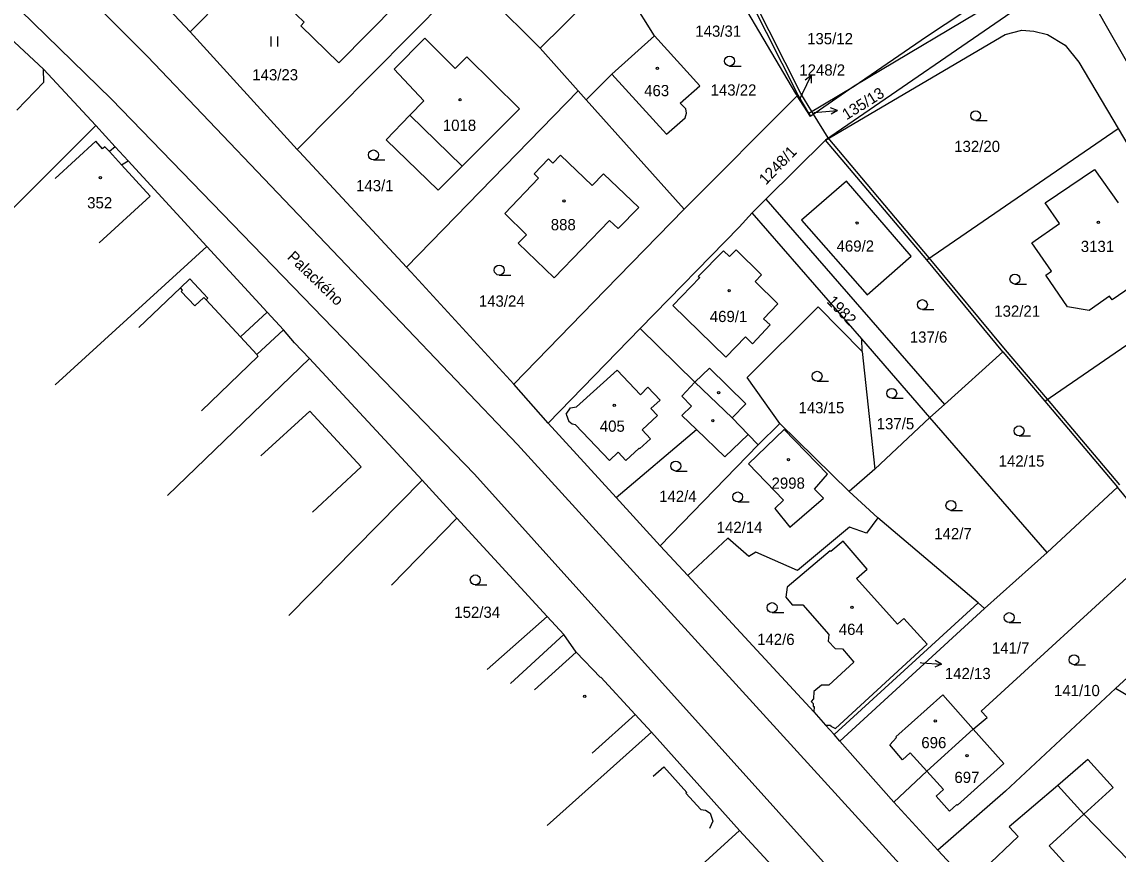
# Model space of a CAD drawing. Extents: x -866656 to -858817, y -1041816 to -1038653.
# Drawn here: x -866463.4 to -866297, y -1039292.1 to -1039165.9 of the extents above; entities that cross this region are included whole.
import ezdxf

# ---------------------------------------------------------------- set-up
doc = ezdxf.new("R2010")
doc.units = 0
for name, color, linetype in [('Hranice parcel', 7, 'Continuous'), ('Parcelní čísla', 7, 'Continuous'), ('Pop  PČ popisy', 7, 'Continuous'), ('Vnitřní kresba', 7, 'Continuous'), ('Značky budov', 7, 'Continuous'), ('Značky kultur', 7, 'Continuous')]:
    doc.layers.add(name, color=color, linetype=linetype)

msp = doc.modelspace()

# ---------------------------------------------------------------- linework, layer by layer
at = {"layer": 'Hranice parcel'}
for p, q in [((-866444.29, -1039171.1), (-866466.1, -1039149.21)), ((-866423.98, -1039153.37), (-866437.84, -1039167.37)), ((-866472.07, -1039155.8), (-866449.76, -1039177.6)), ((-866357.21, -1039157.68), (-866345.97, -1039176.74)), ((-866303.68, -1039157.87), (-866341.39, -1039183.79)), ((-866323.23, -1039166.19), (-866310.1, -1039157.45)), ((-866285.41, -1039190.05), (-866303.68, -1039157.87)), ((-866437.84, -1039167.37), (-866445.06, -1039159.64)), ((-866395.61, -1039159.01), (-866421.57, -1039185.21)), ((-866384.72, -1039169.85), (-866395.61, -1039159.01)), ((-866312.33, -1039160.86), (-866337.04, -1039175.62)), ((-866420.5, -1039165.9), (-866424.02, -1039162.58)), ((-866406.36, -1039163.09), (-866415.27, -1039172.07)), ((-866377.63, -1039162.88), (-866384.72, -1039169.85)), ((-866367.34, -1039167.96), (-866370.84, -1039162.35)), ((-866345.58, -1039176.95), (-866352.77, -1039162.68)), ((-866421.01, -1039166.43), (-866420.5, -1039165.9)), ((-866415.27, -1039172.07), (-866421.01, -1039166.43)), ((-866326.1, -1039168.08), (-866323.23, -1039166.19)), ((-866465.96, -1039167.58), (-866460.08, -1039173.01)), ((-866437.84, -1039167.37), (-866421.57, -1039185.21)), ((-866402.22, -1039168.35), (-866406.87, -1039173.05)), ((-866397.59, -1039172.91), (-866402.22, -1039168.35)), ((-866360.46, -1039175.58), (-866367.34, -1039167.96)), ((-866341.39, -1039183.79), (-866314.13, -1039167.76)), ((-866337.04, -1039175.62), (-866326.1, -1039168.08)), ((-866314.13, -1039167.76), (-866311.62, -1039167.1)), ((-866311.62, -1039167.1), (-866309.79, -1039167.25)), ((-866309.79, -1039167.25), (-866307.74, -1039167.79)), ((-866307.74, -1039167.79), (-866305.06, -1039169.4)), ((-866378.93, -1039176.31), (-866384.72, -1039169.85)), ((-866305.06, -1039169.4), (-866302.98, -1039171.95)), ((-866388.17, -1039229.96), (-866444.29, -1039171.1)), ((-866395.82, -1039171.15), (-866397.59, -1039172.91)), ((-866387.85, -1039179.04), (-866395.82, -1039171.15)), ((-866302.98, -1039171.95), (-866297.02, -1039182.02)), ((-866460.08, -1039173.01), (-866452.13, -1039181.56)), ((-866460.03, -1039175.01), (-866460.08, -1039173.01)), ((-866406.87, -1039173.05), (-866402.37, -1039177.82)), ((-866464.11, -1039179.24), (-866460.03, -1039175.01)), ((-866377.72, -1039177.66), (-866373.82, -1039173.78)), ((-866373.82, -1039173.78), (-866365.55, -1039182.88)), ((-866404.98, -1039203.06), (-866378.93, -1039176.31)), ((-866377.72, -1039177.66), (-866378.93, -1039176.31)), ((-866363.48, -1039178.21), (-866360.46, -1039175.58)), ((-866345.97, -1039176.74), (-866345.73, -1039177.1)), ((-866345.73, -1039177.1), (-866345.58, -1039176.95)), ((-866343.92, -1039179.73), (-866345.58, -1039176.95)), ((-866343.92, -1039179.73), (-866337.04, -1039175.62)), ((-866337.04, -1039175.62), (-866343.63, -1039180.16)), ((-866449.76, -1039177.6), (-866394.7, -1039234.49)), ((-866402.37, -1039177.82), (-866404.48, -1039179.99)), ((-866362.84, -1039194.25), (-866377.72, -1039177.66)), ((-866362.62, -1039179.06), (-866363.48, -1039178.21)), ((-866362.84, -1039194.25), (-866345.73, -1039177.1)), ((-866343.67, -1039180.19), (-866345.73, -1039177.1)), ((-866404.48, -1039179.99), (-866408.1, -1039183.74)), ((-866396.54, -1039187.74), (-866387.85, -1039179.04)), ((-866362.72, -1039180.4), (-866362.51, -1039179.69)), ((-866362.51, -1039179.69), (-866362.62, -1039179.06)), ((-866343.63, -1039180.16), (-866343.92, -1039179.73)), ((-866343.63, -1039180.16), (-866343.67, -1039180.19)), ((-866452.13, -1039181.56), (-866472.43, -1039201.82)), ((-866449.2, -1039184.79), (-866452.13, -1039181.56)), ((-866365.55, -1039182.88), (-866362.72, -1039180.4)), ((-866326.05, -1039201.96), (-866297.02, -1039182.02)), ((-866297.02, -1039182.02), (-866282.85, -1039205.97)), ((-866452.14, -1039183.95), (-866458.31, -1039189.6)), ((-866451.11, -1039185.1), (-866452.14, -1039183.95)), ((-866450.75, -1039184.8), (-866451.11, -1039185.1)), ((-866450.08, -1039185.54), (-866450.75, -1039184.8)), ((-866449.2, -1039184.79), (-866450.08, -1039185.54)), ((-866447.23, -1039186.94), (-866449.2, -1039184.79)), ((-866421.57, -1039185.21), (-866421.24, -1039185.58)), ((-866408.1, -1039183.74), (-866400.18, -1039191.38)), ((-866341.39, -1039183.79), (-866350.49, -1039192.76)), ((-866326.05, -1039201.96), (-866341.39, -1039183.79)), ((-866448.24, -1039187.54), (-866447.23, -1039186.94)), ((-866435.29, -1039199.92), (-866447.23, -1039186.94)), ((-866421.24, -1039185.58), (-866404.98, -1039203.06)), ((-866385.62, -1039188.91), (-866383.44, -1039186.63)), ((-866383.44, -1039186.63), (-866382.77, -1039187.27)), ((-866382.77, -1039187.27), (-866381.62, -1039186.07)), ((-866381.62, -1039186.07), (-866376.8, -1039190.67)), ((-866443.87, -1039192.31), (-866448.24, -1039187.54)), ((-866400.18, -1039191.38), (-866396.54, -1039187.74)), ((-866308.06, -1039193.3), (-866300.61, -1039188.26)), ((-866300.61, -1039188.26), (-866297.01, -1039193.33)), ((-866390.09, -1039194.92), (-866384.94, -1039189.55)), ((-866384.94, -1039189.55), (-866385.62, -1039188.91)), ((-866376.8, -1039190.67), (-866375.11, -1039188.9)), ((-866375.11, -1039188.9), (-866369.74, -1039194.01)), ((-866338.24, -1039190.03), (-866345.05, -1039195.94)), ((-866328.43, -1039201.39), (-866338.24, -1039190.03)), ((-866451.65, -1039199.36), (-866443.87, -1039192.31)), ((-866352.52, -1039194.85), (-866350.49, -1039192.76)), ((-866350.49, -1039192.76), (-866323.35, -1039223.89)), ((-866305.88, -1039196.47), (-866308.06, -1039193.3)), ((-866386.8, -1039198.17), (-866390.09, -1039194.92)), ((-866374.84, -1039206.54), (-866362.84, -1039194.25)), ((-866369.74, -1039194.01), (-866372.89, -1039197.21)), ((-866352.52, -1039194.85), (-866354.49, -1039196.98)), ((-866335.92, -1039213.96), (-866352.52, -1039194.85)), ((-866374.21, -1039195.99), (-866382.59, -1039204.7)), ((-866372.89, -1039197.21), (-866374.21, -1039195.99)), ((-866354.49, -1039196.98), (-866369.53, -1039212.39)), ((-866345.05, -1039195.94), (-866335.07, -1039207.29)), ((-866310.1, -1039199.38), (-866305.88, -1039196.47)), ((-866388.06, -1039199.43), (-866386.8, -1039198.17)), ((-866458.32, -1039220.95), (-866435.29, -1039199.92)), ((-866426.12, -1039209.89), (-866435.29, -1039199.92)), ((-866382.59, -1039204.7), (-866388.06, -1039199.43)), ((-866307.14, -1039203.68), (-866310.1, -1039199.38)), ((-866335.07, -1039207.29), (-866328.43, -1039201.39)), ((-866314.48, -1039215.92), (-866326.05, -1039201.96)), ((-866404.98, -1039203.06), (-866404.27, -1039203.82)), ((-866290.44, -1039202.86), (-866297.91, -1039208.04)), ((-866439.28, -1039206.23), (-866437.85, -1039204.84)), ((-866437.85, -1039204.84), (-866435.14, -1039207.79)), ((-866404.27, -1039203.82), (-866388.73, -1039220.82)), ((-866307.99, -1039204.28), (-866307.14, -1039203.68)), ((-866304.67, -1039209.07), (-866307.99, -1039204.28)), ((-866445.59, -1039212.21), (-866439.28, -1039206.23)), ((-866388.73, -1039220.82), (-866374.84, -1039206.54)), ((-866308.13, -1039223.41), (-866282.85, -1039205.97)), ((-866435.14, -1039207.79), (-866435.4, -1039208.02)), ((-866435.4, -1039208.02), (-866430.21, -1039213.66)), ((-866298.31, -1039207.47), (-866301.38, -1039209.64)), ((-866297.91, -1039208.04), (-866298.31, -1039207.47)), ((-866430.21, -1039213.66), (-866426.12, -1039209.89)), ((-866426.12, -1039209.89), (-866423.66, -1039212.56)), ((-866353.28, -1039219.81), (-866342.53, -1039209.11)), ((-866342.53, -1039209.11), (-866335.86, -1039215.88)), ((-866301.38, -1039209.64), (-866304.67, -1039209.07)), ((-866423.66, -1039212.56), (-866427.73, -1039216.33)), ((-866421.99, -1039214.56), (-866423.66, -1039212.56)), ((-866369.53, -1039212.39), (-866383.48, -1039226.73)), ((-866361.23, -1039220.5), (-866369.53, -1039212.39)), ((-866419.74, -1039216.91), (-866421.99, -1039214.56)), ((-866335.86, -1039215.88), (-866335.92, -1039213.96)), ((-866325.56, -1039225.88), (-866335.92, -1039213.96)), ((-866419.74, -1039216.91), (-866441.24, -1039237.74)), ((-866427.55, -1039216.63), (-866436.1, -1039224.86)), ((-866427.73, -1039216.33), (-866427.55, -1039216.63)), ((-866402.64, -1039235.38), (-866419.74, -1039216.91)), ((-866335.86, -1039215.88), (-866333.91, -1039233.72)), ((-866323.35, -1039223.89), (-866314.48, -1039215.92)), ((-866314.48, -1039215.92), (-866308.13, -1039223.41)), ((-866348.36, -1039226.8), (-866353.28, -1039219.81)), ((-866383.48, -1039226.73), (-866388.73, -1039220.82)), ((-866355.59, -1039225.95), (-866361.23, -1039220.5)), ((-866308.13, -1039223.41), (-866297.12, -1039236.43)), ((-866427.1, -1039231.68), (-866419.64, -1039224.9)), ((-866419.64, -1039224.9), (-866411.87, -1039233.37)), ((-866325.56, -1039225.88), (-866323.35, -1039223.89)), ((-866383.48, -1039226.73), (-866373.2, -1039238.03)), ((-866353.16, -1039228.47), (-866355.59, -1039225.95)), ((-866351.63, -1039230.05), (-866348.36, -1039226.8)), ((-866337.8, -1039237.09), (-866348.36, -1039226.8)), ((-866333.91, -1039233.72), (-866325.56, -1039225.88)), ((-866307.78, -1039246.34), (-866325.56, -1039225.88)), ((-866373.2, -1039238.03), (-866361.01, -1039227.69)), ((-866361.01, -1039227.69), (-866356.71, -1039231.87)), ((-866356.71, -1039231.87), (-866353.16, -1039228.47)), ((-866353.16, -1039228.47), (-866351.63, -1039230.05)), ((-866347.68, -1039227.68), (-866353.08, -1039232.91)), ((-866341.11, -1039234.48), (-866347.68, -1039227.68)), ((-866310.19, -1039315.5), (-866388.17, -1039229.96)), ((-866366.52, -1039245.37), (-866351.63, -1039230.05)), ((-866411.87, -1039233.37), (-866419.26, -1039240.22)), ((-866353.08, -1039232.91), (-866347.77, -1039238.41)), ((-866394.7, -1039234.49), (-866316.84, -1039320.96)), ((-866343.06, -1039236.76), (-866341.11, -1039234.48)), ((-866333.91, -1039233.72), (-866337.8, -1039237.09)), ((-866422.84, -1039255.94), (-866402.64, -1039235.38)), ((-866402.64, -1039235.38), (-866397.34, -1039241.14)), ((-866341.74, -1039238.14), (-866343.06, -1039236.76)), ((-866297.12, -1039236.43), (-866307.78, -1039246.34)), ((-866290.06, -1039245.01), (-866297.12, -1039236.43)), ((-866373.2, -1039238.03), (-866366.52, -1039245.37)), ((-866347.77, -1039238.41), (-866349.11, -1039239.7)), ((-866346.82, -1039242.5), (-866341.74, -1039238.14)), ((-866333.46, -1039241.08), (-866337.8, -1039237.09)), ((-866349.11, -1039239.7), (-866346.82, -1039242.5)), ((-866397.34, -1039241.14), (-866407.25, -1039251.33)), ((-866397.34, -1039241.14), (-866383.64, -1039256.09)), ((-866333.46, -1039241.08), (-866335.19, -1039243.45)), ((-866318.26, -1039253.99), (-866333.46, -1039241.08)), ((-866337.78, -1039242.54), (-866345.64, -1039249.1)), ((-866335.19, -1039243.45), (-866337.78, -1039242.54)), ((-866356.23, -1039244.18), (-866362.28, -1039249.83)), ((-866353.03, -1039246.97), (-866356.23, -1039244.18)), ((-866338.73, -1039244.65), (-866340.58, -1039246.22)), ((-866335.11, -1039248.91), (-866338.73, -1039244.65)), ((-866317.77, -1039270.45), (-866290.06, -1039245.01)), ((-866362.28, -1039249.83), (-866366.52, -1039245.37)), ((-866351.97, -1039246.33), (-866353.03, -1039246.97)), ((-866345.64, -1039249.1), (-866351.97, -1039246.33)), ((-866340.69, -1039246.09), (-866347.21, -1039251.64)), ((-866340.58, -1039246.22), (-866340.69, -1039246.09)), ((-866307.78, -1039246.34), (-866317.27, -1039254.84)), ((-866362.28, -1039249.83), (-866343.18, -1039270.52)), ((-866336.73, -1039250.29), (-866335.11, -1039248.91)), ((-866347.21, -1039251.64), (-866347.43, -1039253.15)), ((-866331.31, -1039256.35), (-866336.73, -1039250.29)), ((-866347.43, -1039253.15), (-866346.47, -1039254.31)), ((-866297.4, -1039267.02), (-866282.94, -1039253.55)), ((-866346.47, -1039254.31), (-866344.86, -1039254.31)), ((-866344.86, -1039254.31), (-866340.93, -1039258.82)), ((-866340.1, -1039273.96), (-866318.26, -1039253.99)), ((-866317.27, -1039254.84), (-866339.25, -1039274.97)), ((-866318.26, -1039253.99), (-866317.27, -1039254.84)), ((-866383.64, -1039256.09), (-866392.74, -1039264.13)), ((-866383.64, -1039256.09), (-866381.14, -1039258.81)), ((-866330.48, -1039257.26), (-866331.31, -1039256.35)), ((-866329.54, -1039256.4), (-866330.48, -1039257.26)), ((-866325.98, -1039260.29), (-866329.54, -1039256.4)), ((-866381.14, -1039258.81), (-866389.2, -1039266.25)), ((-866379.26, -1039261.48), (-866381.14, -1039258.81)), ((-866340.93, -1039258.82), (-866340.99, -1039259.82)), ((-866340.99, -1039259.82), (-866339.93, -1039260.95)), ((-866375.56, -1039265.35), (-866379.26, -1039261.48)), ((-866339.93, -1039260.95), (-866338.82, -1039260.98)), ((-866339.92, -1039273.05), (-866325.98, -1039260.29)), ((-866338.82, -1039260.98), (-866337.13, -1039263.01)), ((-866337.13, -1039263.01), (-866340.91, -1039266.5)), ((-866375.5, -1039265.29), (-866375.56, -1039265.35)), ((-866370.31, -1039270.97), (-866375.5, -1039265.29)), ((-866342.03, -1039266.48), (-866343.16, -1039267.46)), ((-866340.91, -1039266.5), (-866342.03, -1039266.48)), ((-866343.16, -1039267.46), (-866343.23, -1039268.58)), ((-866330.72, -1039274.34), (-866323.63, -1039267.98)), ((-866323.63, -1039267.98), (-866318.99, -1039273.18)), ((-866297.4, -1039267.02), (-866314.12, -1039282.59)), ((-866295.2, -1039268.3), (-866297.4, -1039267.02)), ((-866343.23, -1039268.58), (-866343.6, -1039268.99)), ((-866343.6, -1039268.99), (-866343.29, -1039269.27)), ((-866343.29, -1039269.27), (-866343.3, -1039269.74)), ((-866343.3, -1039269.74), (-866343.15, -1039269.75)), ((-866343.15, -1039269.75), (-866343.18, -1039270.52)), ((-866376.84, -1039276.8), (-866370.31, -1039270.97)), ((-866367.8, -1039273.61), (-866370.31, -1039270.97)), ((-866343.18, -1039270.52), (-866341.39, -1039272.54)), ((-866318.99, -1039273.18), (-866316.9, -1039271.41)), ((-866316.9, -1039271.41), (-866317.77, -1039270.45)), ((-866341.39, -1039272.54), (-866340.1, -1039273.96)), ((-866341.39, -1039272.54), (-866340.63, -1039272.55)), ((-866340.63, -1039272.55), (-866340.59, -1039272.7)), ((-866340.59, -1039272.7), (-866339.92, -1039273.05)), ((-866326.04, -1039279.54), (-866318.99, -1039273.18)), ((-866318.99, -1039273.18), (-866314.35, -1039278.37)), ((-866383.67, -1039287.81), (-866367.8, -1039273.61)), ((-866367.8, -1039273.61), (-866354.48, -1039288.57)), ((-866339.25, -1039274.97), (-866340.1, -1039273.96)), ((-866339.25, -1039274.97), (-866331.02, -1039284.26)), ((-866331.67, -1039275.57), (-866330.62, -1039274.45)), ((-866330.62, -1039274.45), (-866330.72, -1039274.34)), ((-866329.71, -1039277.8), (-866331.67, -1039275.57)), ((-866328.55, -1039276.76), (-866329.71, -1039277.8)), ((-866326.04, -1039279.54), (-866328.55, -1039276.76)), ((-866314.35, -1039278.37), (-866321.38, -1039284.72)), ((-866301.59, -1039277.79), (-866306.18, -1039281.72)), ((-866297.74, -1039282.01), (-866301.59, -1039277.79)), ((-866331.02, -1039284.26), (-866326.04, -1039279.54)), ((-866323.53, -1039282.33), (-866326.04, -1039279.54)), ((-866306.18, -1039281.72), (-866313.52, -1039288.01)), ((-866324.64, -1039283.34), (-866323.53, -1039282.33)), ((-866322.6, -1039285.62), (-866324.64, -1039283.34)), ((-866314.12, -1039282.59), (-866324.37, -1039291.52)), ((-866302.19, -1039286.07), (-866297.74, -1039282.01)), ((-866331.02, -1039284.26), (-866324.37, -1039291.52)), ((-866321.48, -1039284.61), (-866322.6, -1039285.62)), ((-866321.38, -1039284.72), (-866321.48, -1039284.61)), ((-866293.75, -1039294.78), (-866302.19, -1039286.07)), ((-866313.52, -1039288.01), (-866312.16, -1039289.46)), ((-866365.36, -1039298.44), (-866354.48, -1039288.57)), ((-866354.48, -1039288.57), (-866344.01, -1039299.76)), ((-866312.16, -1039289.46), (-866317.38, -1039294.43)), ((-866324.37, -1039291.52), (-866308.57, -1039308.43))]:
    msp.add_line(p, q, dxfattribs=at)
at = {"layer": 'Pop  PČ popisy'}
for p, q in [((-866344.91, -1039176.71), (-866343.59, -1039174.01)), ((-866343.59, -1039174.01), (-866344.48, -1039174.69)), ((-866343.59, -1039174.01), (-866343.58, -1039175.13)), ((-866345.33, -1039177.56), (-866344.91, -1039176.71)), ((-866343.19, -1039179.6), (-866342.59, -1039179.55)), ((-866342.59, -1039179.55), (-866339.6, -1039179.29)), ((-866339.6, -1039179.29), (-866340.64, -1039178.88)), ((-866339.6, -1039179.29), (-866340.55, -1039179.88)), ((-866327.04, -1039263.08), (-866326.8, -1039263.1)), ((-866326.8, -1039263.1), (-866323.81, -1039263.31)), ((-866323.81, -1039263.31), (-866324.84, -1039263.74)), ((-866323.81, -1039263.31), (-866324.77, -1039262.74))]:
    msp.add_line(p, q, dxfattribs=at)
at = {"layer": 'Vnitřní kresba'}
for p, q in [((-866345.14, -1039176.71), (-866352.33, -1039162.44)), ((-866373.82, -1039173.78), (-866367.34, -1039167.96)), ((-866343.5, -1039179.46), (-866345.14, -1039176.71)), ((-866404.48, -1039179.99), (-866396.54, -1039187.74)), ((-866343.22, -1039179.88), (-866343.5, -1039179.46)), ((-866341.01, -1039183.47), (-866343.22, -1039179.88)), ((-866325.67, -1039201.64), (-866341.01, -1039183.47)), ((-866448.24, -1039187.54), (-866450.08, -1039185.54)), ((-866356.87, -1039200.6), (-866360.72, -1039204.5)), ((-866355.97, -1039201.45), (-866356.87, -1039200.6)), ((-866354.98, -1039200.44), (-866355.97, -1039201.45)), ((-866351.1, -1039204.23), (-866354.98, -1039200.44)), ((-866314.1, -1039215.6), (-866325.67, -1039201.64)), ((-866360.46, -1039204.66), (-866364.6, -1039208.87)), ((-866360.72, -1039204.5), (-866360.46, -1039204.66)), ((-866352.08, -1039205.24), (-866351.1, -1039204.23)), ((-866348.63, -1039208.62), (-866352.08, -1039205.24)), ((-866438.97, -1039206.55), (-866439.28, -1039206.23)), ((-866439.18, -1039206.76), (-866438.97, -1039206.55)), ((-866437.13, -1039208.94), (-866439.18, -1039206.76)), ((-866437.13, -1039208.94), (-866435.73, -1039207.66)), ((-866435.4, -1039208.02), (-866435.73, -1039207.66)), ((-866350.82, -1039210.89), (-866348.63, -1039208.62)), ((-866364.6, -1039208.87), (-866356.53, -1039216.72)), ((-866352.49, -1039214.7), (-866349.8, -1039211.82)), ((-866349.8, -1039211.82), (-866350.82, -1039210.89)), ((-866427.73, -1039216.33), (-866430.21, -1039213.66)), ((-866356.53, -1039216.72), (-866353.54, -1039213.65)), ((-866353.54, -1039213.65), (-866352.49, -1039214.7)), ((-866307.75, -1039223.09), (-866314.1, -1039215.6)), ((-866359.01, -1039218.42), (-866361.23, -1039220.5)), ((-866353.49, -1039223.83), (-866359.01, -1039218.42)), ((-866379.21, -1039224.27), (-866373.04, -1039218.68)), ((-866373.04, -1039218.68), (-866369.49, -1039222.45)), ((-866369.49, -1039222.45), (-866368.37, -1039221.27)), ((-866368.37, -1039221.27), (-866366.5, -1039223.27)), ((-866361.23, -1039220.5), (-866363.19, -1039222.63)), ((-866366.5, -1039223.27), (-866367.9, -1039224.5)), ((-866363.19, -1039222.63), (-866361.73, -1039224.18)), ((-866296.74, -1039236.11), (-866307.75, -1039223.09)), ((-866380.76, -1039225.38), (-866380.1, -1039224.43)), ((-866380.1, -1039224.43), (-866379.21, -1039224.27)), ((-866367.9, -1039224.5), (-866366.89, -1039225.59)), ((-866361.73, -1039224.18), (-866363.21, -1039225.56)), ((-866355.59, -1039225.95), (-866353.49, -1039223.83)), ((-866380.76, -1039225.38), (-866380.38, -1039226.49)), ((-866379.87, -1039226.89), (-866380.38, -1039226.49)), ((-866379.35, -1039227), (-866379.87, -1039226.89)), ((-866366.89, -1039225.59), (-866369.23, -1039227.77)), ((-866363.21, -1039225.56), (-866361.01, -1039227.69)), ((-866374.2, -1039232.43), (-866379.35, -1039227)), ((-866369.23, -1039227.77), (-866367.99, -1039229.11)), ((-866367.99, -1039229.11), (-866369.63, -1039230.63)), ((-866372.86, -1039231.16), (-866374.2, -1039232.43)), ((-866371.7, -1039232.4), (-866372.86, -1039231.16)), ((-866369.7, -1039230.55), (-866371.7, -1039232.4)), ((-866369.63, -1039230.63), (-866369.7, -1039230.55)), ((-866379.26, -1039261.48), (-866385.58, -1039267.21)), ((-866367.58, -1039280.3), (-866365.95, -1039278.9)), ((-866365.95, -1039278.9), (-866362.47, -1039282.77)), ((-866302.19, -1039286.07), (-866306.18, -1039281.72)), ((-866362.47, -1039282.77), (-866362.59, -1039282.88)), ((-866362.59, -1039282.88), (-866360.33, -1039285.34)), ((-866360.33, -1039285.34), (-866359.64, -1039285.46)), ((-866359.64, -1039285.46), (-866358.93, -1039285.9)), ((-866358.93, -1039285.9), (-866358.5, -1039287.12)), ((-866307.47, -1039290.88), (-866302.19, -1039286.07)), ((-866358.5, -1039287.12), (-866359, -1039288.24)), ((-866302.07, -1039296.79), (-866307.47, -1039290.88))]:
    msp.add_line(p, q, dxfattribs=at)
at = {"layer": 'Značky budov'}
for centre in [(-866366.92, -1039172.92), (-866396.87, -1039177.68), (-866451.45, -1039189.49), (-866381.1, -1039193.01), (-866336.61, -1039196.38), (-866299.99, -1039196.29), (-866356.03, -1039206.62), (-866357.64, -1039222.11), (-866373.47, -1039224.03), (-866358.51, -1039226.37), (-866347.03, -1039232.28), (-866337.41, -1039254.67), (-866377.95, -1039268.21), (-866324.76, -1039271.91), (-866319.94, -1039277.18)]:
    msp.add_circle(centre, 0.175, dxfattribs=at)
at = {"layer": 'Značky kultur'}
for p, q in [((-866425.54, -1039169.59), (-866425.54, -1039168.09)), ((-866424.54, -1039169.59), (-866424.54, -1039168.09)), ((-866355.98, -1039172.55), (-866354.23, -1039172.55)), ((-866318.62, -1039180.83), (-866316.87, -1039180.83)), ((-866410.01, -1039186.79), (-866408.26, -1039186.79)), ((-866390.93, -1039204.27), (-866389.18, -1039204.27)), ((-866312.67, -1039205.63), (-866310.92, -1039205.63)), ((-866326.71, -1039209.5), (-866324.96, -1039209.5)), ((-866342.69, -1039220.37), (-866340.94, -1039220.37)), ((-866331.36, -1039222.97), (-866329.61, -1039222.97)), ((-866312.04, -1039228.66), (-866310.29, -1039228.66)), ((-866364.13, -1039234), (-866362.38, -1039234)), ((-866354.74, -1039238.68), (-866352.99, -1039238.68)), ((-866322.38, -1039239.97), (-866320.63, -1039239.97)), ((-866394.56, -1039251.27), (-866392.81, -1039251.27)), ((-866349.51, -1039255.47), (-866347.76, -1039255.47)), ((-866313.54, -1039256.99), (-866311.79, -1039256.99)), ((-866303.7, -1039263.39), (-866301.95, -1039263.39))]:
    msp.add_line(p, q, dxfattribs=at)
for centre in [(-866355.98, -1039171.8), (-866318.62, -1039180.08), (-866410.01, -1039186.04), (-866390.93, -1039203.52), (-866312.67, -1039204.88), (-866326.71, -1039208.75), (-866342.69, -1039219.62), (-866331.36, -1039222.22), (-866312.04, -1039227.91), (-866364.13, -1039233.25), (-866354.74, -1039237.93), (-866322.38, -1039239.22), (-866394.56, -1039250.52), (-866349.51, -1039254.72), (-866313.54, -1039256.24), (-866303.7, -1039262.64)]:
    msp.add_circle(centre, 0.75, dxfattribs=at)

# ---------------------------------------------------------------- texts
at = {"layer": 'Parcelní čísla'}
for s, p in [('143/31', (-866361.17, -1039168.11)), ('135/12', (-866344.2, -1039169.25)), ('143/23', (-866428.4, -1039174.73)), ('1248/2', (-866345.39, -1039174.01)), ('143/22', (-866358.85, -1039177.04)), ('463', (-866368.93, -1039177.13)), ('1018', (-866399.48, -1039182.39)), ('132/20', (-866321.88, -1039185.6)), ('143/1', (-866412.65, -1039191.55)), ('352', (-866453.45, -1039194.15)), ('888', (-866383.1, -1039197.47)), ('469/2', (-866339.73, -1039200.72)), ('3131', (-866302.67, -1039200.77)), ('143/24', (-866394.02, -1039209.07)), ('469/1', (-866358.97, -1039211.4)), ('132/21', (-866315.8, -1039210.59)), ('137/6', (-866328.62, -1039214.53)), ('143/15', (-866345.51, -1039225.25)), ('405', (-866375.66, -1039228.04)), ('137/5', (-866333.64, -1039227.67)), ('142/15', (-866315.14, -1039233.34)), ('2998', (-866349.6, -1039236.69)), ('142/4', (-866366.66, -1039238.69)), ('142/14', (-866357.93, -1039243.4)), ('142/7', (-866324.91, -1039244.35)), ('152/34', (-866397.74, -1039256.28)), ('464', (-866339.4, -1039258.87)), ('142/6', (-866351.79, -1039260.4)), ('141/7', (-866316.16, -1039261.7)), ('142/13', (-866323.3, -1039265.57)), ('141/10', (-866306.74, -1039268.16)), ('696', (-866326.87, -1039276.06)), ('697', (-866321.85, -1039281.33))]:
    msp.add_text(s, height=1.7, dxfattribs=at).set_placement(p)
for s, rotation, p in [('135/13', 32, (-866338.22, -1039180.8)), ('1248/1', 46, (-866350.47, -1039190.7)), ('1982', 314, (-866341.31, -1039208.38))]:
    msp.add_text(s, height=1.7, rotation=rotation, dxfattribs=at).set_placement(p)
at = {"layer": 'Pop  PČ popisy'}
msp.add_text('Palackého', height=1.7, rotation=316, dxfattribs=at).set_placement((-866423.2, -1039201.67))

doc.saveas('drawing.dxf')
